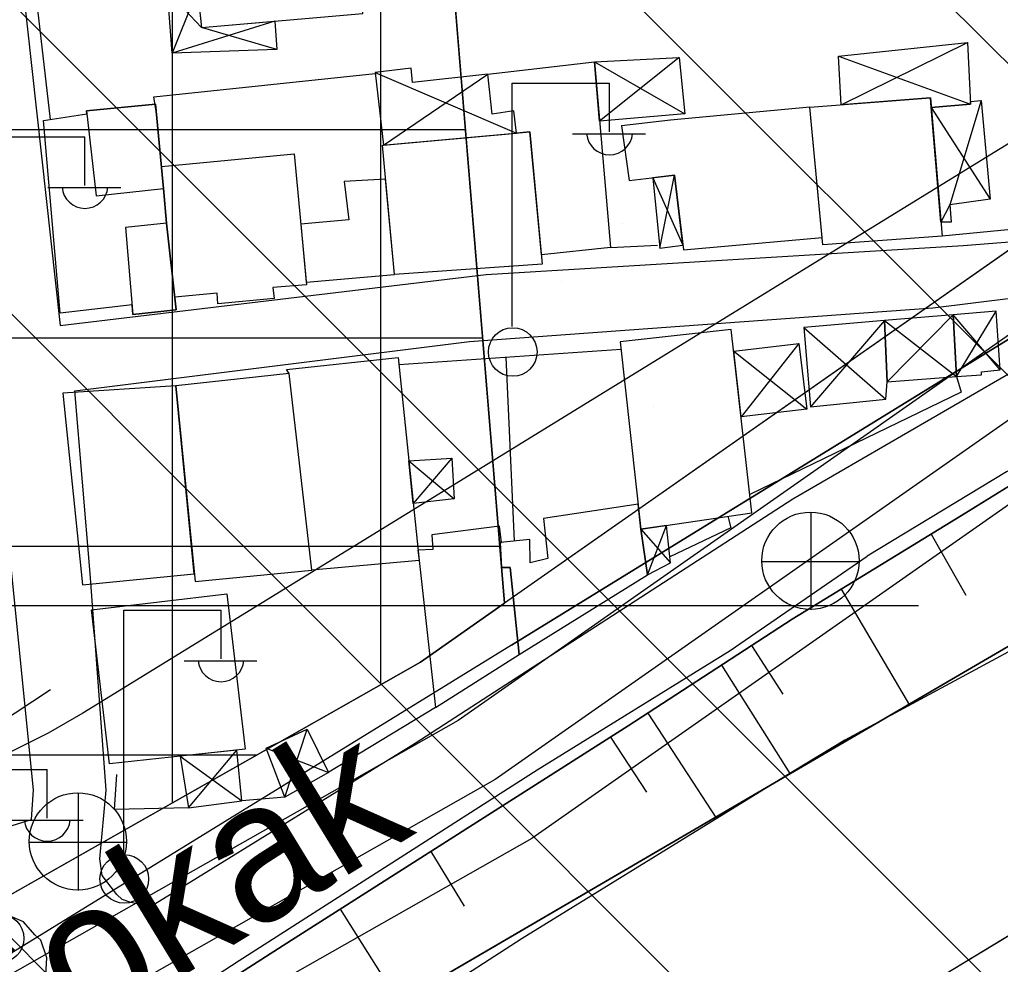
# Model space of a CAD drawing. Extents: x 417995 to 421451, y 4454518 to 4458015.
# Drawn here: x 420517.7 to 420588.3, y 4456881.1 to 4456949.1 of the extents above; entities that cross this region are included whole.
import ezdxf

# ---------------------------------------------------------------- set-up
doc = ezdxf.new("R2010")
doc.units = 0
for name, color, linetype in [('ADAKENARI', 7, 'Continuous'), ('B_Kapi', 7, 'Continuous'), ('B_Mesken', 7, 'Continuous'), ('B_Sundurma', 7, 'Continuous'), ('B_Teras', 7, 'Continuous'), ('Hid_Dere_Sulu_Yat_Gen', 7, 'Continuous'), ('KALDIRIM_FAT', 7, 'Continuous'), ('PL_AYA_PARK_DINLENME', 7, 'Continuous'), ('PL_K_K_D_K_C_A', 7, 'Continuous'), ('PL_TA_K_DERE', 7, 'Continuous'), ('PL_TİCARET', 7, 'Continuous'), ('S_Elektrik_Diregi', 7, 'Continuous'), ('S_Rogar_Kapagi', 7, 'Continuous'), ('S_Telefon_Diregi', 7, 'Continuous'), ('Sev_Sevalti', 7, 'Continuous'), ('Sev_Sevustu', 7, 'Continuous'), ('Sev_Tarama', 7, 'Continuous'), ('Sinir_Duvar_tek_tarafa_ait', 7, 'Continuous'), ('Sinir_Ist_Duvari', 7, 'Continuous'), ('SN_TR_SIVILASMA', 7, 'Continuous'), ('SN_TR_TASKIN', 7, 'Continuous'), ('TRFAT_PARKALANI', 7, 'Continuous'), ('TRFAT_TİCARET', 7, 'Continuous'), ('Y_Cadde_Yol', 7, 'Continuous'), ('Yol_Sose', 7, 'Continuous')]:
    doc.layers.add(name, color=color, linetype=linetype)

msp = doc.modelspace()

# ---------------------------------------------------------------- linework, layer by layer
at = {"layer": 'ADAKENARI'}
for p, q in [((420540.504, 4457053.984), (420552.629, 4456907.071)), ((420553.137, 4456904.063), (420786.703, 4457047.742)), ((420648.372, 4456955.782), (420554.594, 4456890.137)), ((420617.719, 4456952.634), (420552.629, 4456907.071)), ((420448.865, 4456822.283), (420630.947, 4456928.498)), ((420552.629, 4456907.071), (420546.576, 4456902.834)), ((420546.576, 4456902.834), (420481.909, 4456866.172)), ((420606.724, 4456893.895), (420495.995, 4456826.995)), ((420554.594, 4456890.137), (420486.574, 4456851.573))]:
    msp.add_line(p, q, dxfattribs=at)
at = {"layer": 'B_Kapi'}
msp.add_lwpolyline([(420560.265, 4456932.661), (420563.632, 4456932.839)], dxfattribs=at)
at = {"layer": 'B_Mesken'}
for points in [[(420529.753, 4456958.184), (420530.817, 4456948.509), (420542.437, 4456949.507), (420541.377, 4456959.24), (420538.519, 4456958.925), (420538.356, 4456959.873), (420531.633, 4456959.04), (420531.688, 4456958.48)], [(420553.493, 4456940.909), (420553.294, 4456942.511), (420551.736, 4456942.279), (420551.422, 4456945.154), (420559.105, 4456946.024), (420560.265, 4456932.661), (420555.283, 4456932.152), (420554.463, 4456940.997)], [(420574.601, 4456942.767), (420583.289, 4456943.436), (420584.133, 4456933.491), (420575.555, 4456932.875)], [(420519.431, 4456941.817), (420522.549, 4456942.285), (420522.522, 4456942.52), (420527.488, 4456942.985), (420528.074, 4456936.92), (420528.292, 4456934.434), (420528.985, 4456928.177), (420525.874, 4456927.856), (420525.816, 4456928.542), (420520.642, 4456927.944)], [(420574.601, 4456942.767), (420564.573, 4456941.845), (420561.046, 4456941.431), (420561.592, 4456937.493), (420564.872, 4456937.884), (420565.507, 4456932.499), (420575.506, 4456933.385)], [(420543.837, 4456940.028), (420554.463, 4456940.997), (420555.346, 4456931.477), (420544.718, 4456930.727)], [(420527.922, 4456938.499), (420537.486, 4456939.404), (420538.361, 4456929.991), (420535.936, 4456929.799), (420536.036, 4456929.008), (420531.976, 4456928.616), (420531.93, 4456929.38), (420528.884, 4456929.087), (420528.292, 4456934.434), (420528.074, 4456936.92)], [(420544.068, 4456937.592), (420541.094, 4456937.434), (420541.418, 4456934.673), (420537.955, 4456934.358), (420538.343, 4456930.177), (420544.718, 4456930.727)], [(420568.959, 4456926.772), (420560.962, 4456925.891), (420562.454, 4456912.405), (420570.439, 4456913.581)], [(420537.125, 4456923.607), (420536.921, 4456923.899), (420544.961, 4456924.748), (420546.475, 4456910.156), (420538.753, 4456909.45)], [(420537.125, 4456923.607), (420528.965, 4456922.721), (420530.348, 4456908.637), (420538.753, 4456909.45)], [(420528.965, 4456922.721), (420520.837, 4456922.182), (420522.253, 4456908.4), (420530.295, 4456909.18)], [(420562.454, 4456912.405), (420562.256, 4456914.195), (420555.427, 4456913.171), (420555.756, 4456910.296), (420554.487, 4456909.988), (420554.455, 4456911.668), (420552.323, 4456911.441), (420552.423, 4456909.654), (420553.025, 4456909.648), (420553.682, 4456903.381), (420562.935, 4456909.123)], [(420552.416, 4456911.451), (420552.265, 4456912.623), (420547.386, 4456911.984), (420547.457, 4456910.949), (420546.399, 4456910.885), (420546.475, 4456910.156), (420547.668, 4456899.559), (420553.682, 4456903.381), (420553.025, 4456909.648), (420552.423, 4456909.654), (420552.323, 4456911.441)], [(420522.886, 4456906.606), (420532.634, 4456907.737), (420533.955, 4456896.572), (420524.197, 4456895.515)]]:
    msp.add_lwpolyline(points, close=True, dxfattribs=at)
at = {"layer": 'B_Sundurma'}
for p, q in [((420528.361, 4456951.126), (420530.817, 4456948.509)), ((420530.521, 4456951.196), (420528.688, 4456946.659)), ((420536.084, 4456948.961), (420528.688, 4456946.659)), ((420536.241, 4456946.93), (420530.817, 4456948.509)), ((420576.856, 4456942.941), (420585.973, 4456947.434)), ((420559.105, 4456946.024), (420565.617, 4456942.282)), ((420565.198, 4456946.356), (420559.475, 4456941.769)), ((420576.673, 4456946.448), (420586.184, 4456942.986)), ((420543.312, 4456945.269), (420553.493, 4456940.909)), ((420543.915, 4456940.035), (420551.422, 4456945.154)), ((420586.939, 4456943.249), (420584.681, 4456935.754)), ((420583.346, 4456942.754), (420587.604, 4456936.149)), ((420563.307, 4456937.697), (420565.466, 4456932.843)), ((420563.822, 4456932.632), (420564.872, 4456937.884)), ((420584.681, 4456935.754), (420584.047, 4456934.496)), ((420584.924, 4456927.831), (420580.17, 4456923.007)), ((420588.325, 4456923.863), (420584.924, 4456927.831)), ((420585.173, 4456923.388), (420588.028, 4456928.079)), ((420574.175, 4456926.926), (420580.09, 4456921.757)), ((420579.977, 4456927.418), (420574.669, 4456921.205)), ((420579.977, 4456927.418), (420585.173, 4456923.388)), ((420573.81, 4456925.771), (420569.664, 4456920.49)), ((420569.134, 4456925.209), (420574.395, 4456921.029)), ((420545.732, 4456917.316), (420549.006, 4456914.587)), ((420548.828, 4456917.518), (420546.05, 4456914.253)), ((420562.454, 4456912.405), (420564.575, 4456909.983)), ((420562.935, 4456909.123), (420564.282, 4456912.675)), ((420536.8, 4456893.109), (420538.416, 4456897.997)), ((420535.465, 4456896.652), (420539.955, 4456894.898)), ((420529.282, 4456896.066), (420533.705, 4456892.848)), ((420529.869, 4456892.353), (420533.356, 4456896.507))]:
    msp.add_line(p, q, dxfattribs=at)
for points in [[(420536.084, 4456948.961), (420536.241, 4456946.93), (420528.688, 4456946.659), (420528.361, 4456951.126), (420530.521, 4456951.196), (420530.817, 4456948.509)], [(420576.856, 4456942.941), (420576.673, 4456946.448), (420585.973, 4456947.434), (420586.184, 4456942.986), (420583.346, 4456942.754), (420583.289, 4456943.436)], [(420559.105, 4456946.024), (420565.198, 4456946.356), (420565.617, 4456942.282), (420559.475, 4456941.769)], [(420551.422, 4456945.154), (420546.008, 4456944.556), (420545.91, 4456945.569), (420543.312, 4456945.269), (420543.915, 4456940.035), (420553.493, 4456940.909), (420553.294, 4456942.511), (420551.736, 4456942.279)], [(420586.184, 4456942.986), (420586.175, 4456943.178), (420586.939, 4456943.249), (420587.604, 4456936.149), (420584.681, 4456935.754), (420584.786, 4456934.498), (420584.047, 4456934.496), (420583.346, 4456942.754)], [(420563.307, 4456937.697), (420563.822, 4456932.632), (420565.466, 4456932.843), (420564.872, 4456937.884)], [(420584.924, 4456927.831), (420579.977, 4456927.418), (420580.17, 4456923.007), (420585.173, 4456923.388)], [(420585.173, 4456923.388), (420586.98, 4456923.5), (420586.983, 4456923.718), (420588.325, 4456923.863), (420588.028, 4456928.079), (420584.924, 4456927.831)], [(420579.977, 4456927.418), (420574.175, 4456926.926), (420574.669, 4456921.205), (420580.09, 4456921.757), (420580.17, 4456923.007)], [(420569.134, 4456925.209), (420573.81, 4456925.771), (420574.395, 4456921.029), (420569.664, 4456920.49)], [(420545.732, 4456917.316), (420548.828, 4456917.518), (420549.006, 4456914.587), (420546.05, 4456914.253)], [(420562.454, 4456912.405), (420562.935, 4456909.123), (420564.575, 4456909.983), (420564.282, 4456912.675)], [(420536.8, 4456893.109), (420535.465, 4456896.652), (420538.416, 4456897.997), (420539.955, 4456894.898)], [(420529.282, 4456896.066), (420529.869, 4456892.353), (420533.705, 4456892.848), (420533.356, 4456896.507)]]:
    msp.add_lwpolyline(points, close=True, dxfattribs=at)
at = {"layer": 'B_Teras'}
for points in [[(420522.522, 4456942.52), (420523.217, 4456936.4), (420528.074, 4456936.92), (420527.488, 4456942.985)], [(420525.345, 4456934.111), (420525.874, 4456927.856), (420528.985, 4456928.177), (420528.292, 4456934.434)]]:
    msp.add_lwpolyline(points, close=True, dxfattribs=at)
at = {"layer": 'Hid_Dere_Sulu_Yat_Gen'}
for points in [[(420635.347, 4456928.232), (420628.414, 4456925.037), (420623.19, 4456922.366), (420617.084, 4456919.407), (420606.627, 4456913.436), (420592.245, 4456905.379), (420577.12, 4456897.224), (420573.356, 4456894.945), (420553.89, 4456882.947)], [(420553.89, 4456882.947), (420524.346, 4456863.85), (420500.525, 4456849.517), (420484.951, 4456840.47), (420476.531, 4456836.968), (420463.864, 4456833.183), (420450.646, 4456831.57), (420438.566, 4456831.344), (420426.726, 4456832.979), (420411.738, 4456837.117), (420392.949, 4456844.284), (420372.531, 4456852.73), (420352.681, 4456860.567), (420346.665, 4456863.097)]]:
    msp.add_lwpolyline(points, dxfattribs=at)
at = {"layer": 'KALDIRIM_FAT'}
for p, q in [((420753.149, 4457041.339), (420549.292, 4456898.626)), ((420755.617, 4457036.963), (420551.964, 4456894.394)), ((420549.292, 4456898.626), (420481.642, 4456860.273)), ((420551.964, 4456894.394), (420484.108, 4456855.923))]:
    msp.add_line(p, q, dxfattribs=at)
at = {"layer": 'PL_AYA_PARK_DINLENME'}
msp.add_lwpolyline([(420580.423, 4457016.997), (420598.32, 4457028.52), (420600.43, 4457029.88), (420639.77, 4456968.07), (420630.828, 4456961.81), (420617.719, 4456952.634), (420552.629, 4456907.071), (420540.504, 4457053.984), (420553.3, 4457055.53), (420579.623, 4457018.259)], close=True, dxfattribs=at)
for points in [[(420786.703, 4457047.742), (420553.137, 4456904.063), (420516.113, 4456881.288)], [(420531.826, 4456764.188), (420474.47, 4456786.829), (420452.139, 4456799.184), (420495.995, 4456826.995), (420606.724, 4456893.895), (420672.47, 4456926.191), (420739.37, 4456975.788), (420813.262, 4457024.586)], [(420448.865, 4456822.283), (420630.947, 4456928.498)]]:
    msp.add_lwpolyline(points, dxfattribs=at)
at = {"layer": 'PL_K_K_D_K_C_A'}
msp.add_lwpolyline([(420581.229, 4457039.115), (420626.236, 4456963.119), (420522.274, 4456899.166), (420519.766, 4456897.722), (420517.18, 4456896.426), (420514.523, 4456895.281), (420511.804, 4456894.292), (420509.032, 4456893.461), (420506.217, 4456892.793), (420503.368, 4456892.288), (420500.494, 4456891.949), (420441.512, 4456886.716), (420437.889, 4456886.495), (420434.26, 4456886.473), (420430.635, 4456886.651), (420427.025, 4456887.028), (420423.441, 4456887.603), (420419.895, 4456888.374), (420416.396, 4456889.338), (420412.955, 4456890.494), (420369.168, 4456906.552), (420364.799, 4456913.263), (420392.991, 4457346.269)], dxfattribs=at)
at = {"layer": 'PL_TA_K_DERE'}
for points in [[(420804.698, 4457044.74), (420630.947, 4456928.498), (420448.865, 4456822.283), (420445.754, 4456820.683), (420442.491, 4456819.42), (420439.113, 4456818.508), (420435.658, 4456817.959), (420432.165, 4456817.777), (420428.671, 4456817.965), (420425.217, 4456818.522), (420421.841, 4456819.44), (420418.581, 4456820.709), (420415.474, 4456822.316), (420412.553, 4456824.242), (420391.317, 4456839.915), (420388.943, 4456846.444), (420381.821, 4456853.567), (420368.763, 4456852.38), (420361.067, 4456855.946), (420359.267, 4456828.304), (420369.427, 4456824.293), (420413.737, 4456796.23), (420457.309, 4456777.768)], [(420531.826, 4456764.188), (420474.47, 4456786.829), (420452.139, 4456799.184), (420495.995, 4456826.995), (420606.724, 4456893.895), (420672.47, 4456926.191), (420739.37, 4456975.788), (420813.262, 4457024.586)]]:
    msp.add_lwpolyline(points, dxfattribs=at)
at = {"layer": 'PL_TİCARET'}
msp.add_lwpolyline([(420380, 4457156.74), (420378.744, 4457137.644), (420375.55, 4457089.06), (420372.29, 4457039.592), (420367.595, 4456968.085), (420363.729, 4456909.226), (420382.122, 4456900.216), (420408.294, 4456888.983), (420417.035, 4456885.659), (420481.909, 4456866.172), (420546.576, 4456902.834), (420552.629, 4456907.071), (420540.504, 4457053.984), (420497.712, 4457048.821), (420443.25, 4457042.25), (420445.003, 4457057.772), (420447.021, 4457091.146), (420449.659, 4457134.767), (420450.951, 4457156.137)], dxfattribs=at)
at = {"layer": 'S_Elektrik_Diregi'}
for p, q in [((420553.188, 4456926.988), (420553.188, 4456944.488)), ((420553.188, 4456944.488), (420560.188, 4456944.488)), ((420560.188, 4456940.988), (420560.188, 4456944.488)), ((420515.419, 4456940.634), (420522.419, 4456940.634)), ((420522.419, 4456937.134), (420522.419, 4456940.634)), ((420557.528, 4456940.848), (420562.778, 4456940.848)), ((420519.759, 4456936.994), (420525.009, 4456936.994)), ((420525.217, 4456889.066), (420525.217, 4456906.566)), ((420525.217, 4456906.566), (420532.217, 4456906.566)), ((420532.217, 4456903.066), (420532.217, 4456906.566)), ((420529.557, 4456902.926), (420534.807, 4456902.926)), ((420512.704, 4456895.093), (420519.704, 4456895.093)), ((420519.704, 4456891.593), (420519.704, 4456895.093)), ((420517.044, 4456891.453), (420522.294, 4456891.453))]:
    msp.add_line(p, q, dxfattribs=at)
for centre in [(420553.224, 4456925.153), (420525.253, 4456887.23)]:
    msp.add_circle(centre, 1.75, dxfattribs=at)
for centre in [(420560.189, 4456941.001), (420522.42, 4456937.146), (420532.218, 4456903.079), (420519.704, 4456891.606)]:
    msp.add_arc(centre, 1.658, 184.83843, 355.14641, dxfattribs=at)
at = {"layer": 'S_Rogar_Kapagi'}
for p, q in [((420574.707, 4456906.598), (420574.707, 4456913.598)), ((420571.137, 4456910.063), (420578.137, 4456910.063)), ((420521.962, 4456886.402), (420521.962, 4456893.402)), ((420518.392, 4456889.867), (420525.392, 4456889.867))]:
    msp.add_line(p, q, dxfattribs=at)
for centre in [(420574.654, 4456910.127), (420521.909, 4456889.931)]:
    msp.add_circle(centre, 3.5, dxfattribs=at)
at = {"layer": 'S_Telefon_Diregi'}
msp.add_line((420513.191, 4456896.425), (420519.946, 4456900.87), dxfattribs=at)
msp.add_circle((420516.271, 4456882.95), 1.754, dxfattribs=at)
at = {"layer": 'Sev_Sevalti'}
for points in [[(420635.347, 4456928.232), (420628.414, 4456925.037), (420623.19, 4456922.366), (420617.084, 4456919.407), (420606.627, 4456913.436), (420592.245, 4456905.379), (420577.12, 4456897.224), (420573.356, 4456894.945), (420553.89, 4456882.947)], [(420553.89, 4456882.947), (420524.346, 4456863.85), (420500.525, 4456849.517), (420484.951, 4456840.47), (420476.531, 4456836.968), (420463.864, 4456833.183), (420450.646, 4456831.57), (420438.566, 4456831.344), (420426.726, 4456832.979), (420411.738, 4456837.117), (420392.949, 4456844.284), (420372.531, 4456852.73), (420352.681, 4456860.567), (420346.665, 4456863.097)]]:
    msp.add_lwpolyline(points, dxfattribs=at)
at = {"layer": 'Sev_Sevustu'}
msp.add_lwpolyline([(420504.702, 4456861.536), (420518.951, 4456870.083), (420527.659, 4456876.665), (420537.291, 4456882.827), (420561.535, 4456898.244), (420573.343, 4456905.935), (420585.543, 4456913.389), (420590.456, 4456916.424), (420594.064, 4456918.653), (420602.834, 4456924.133), (420610.813, 4456928.804), (420619.903, 4456934.689), (420627.721, 4456939.594), (420628.803, 4456940.247), (420637.403, 4456945.048)], dxfattribs=at)
at = {"layer": 'Sev_Tarama'}
for p, q in [((420583.344, 4456912.046), (420585.848, 4456907.663)), ((420576.864, 4456908.086), (420581.79, 4456899.742)), ((420570.414, 4456904.028), (420572.666, 4456900.535)), ((420568.254, 4456902.62), (420573.165, 4456894.828)), ((420562.954, 4456899.168), (420567.892, 4456891.577)), ((420560.269, 4456897.438), (420562.859, 4456893.472)), ((420547.321, 4456889.205), (420549.725, 4456885.275)), ((420540.793, 4456885.054), (420545.55, 4456877.556))]:
    msp.add_line(p, q, dxfattribs=at)
at = {"layer": 'Sinir_Duvar_tek_tarafa_ait'}
for points in [[(420519.946, 4456941.894), (420518.588, 4456953.576)], [(420527.539, 4456942.453), (420527.387, 4456943.522), (420543.32, 4456945.194)], [(420592.139, 4456935.553), (420592.34, 4456934.291), (420584.133, 4456933.491)], [(420545.011, 4456924.262), (420561.021, 4456925.356)], [(420552.718, 4456924.788), (420553.334, 4456911.549)], [(420585.173, 4456923.388), (420585.519, 4456922.262), (420570.292, 4456914.891)], [(420568.704, 4456913.326), (420568.92, 4456912.502), (420564.528, 4456910.414)], [(420547.668, 4456899.559), (420539.854, 4456894.841)], [(420529.869, 4456892.353), (420524.539, 4456892.219), (420524.704, 4456894.734)], [(420536.8, 4456893.109), (420533.705, 4456892.848)]]:
    msp.add_lwpolyline(points, dxfattribs=at)
at = {"layer": 'Sinir_Ist_Duvari'}
for points in [[(420637.106, 4456931.855), (420637.586, 4456937.805), (420634.809, 4456938.049), (420633.708, 4456935.71), (420630.575, 4456941.317), (420627.721, 4456939.594), (420619.903, 4456934.689), (420610.813, 4456928.804), (420602.834, 4456924.133), (420594.064, 4456918.653), (420585.543, 4456913.389), (420573.343, 4456905.935), (420561.535, 4456898.244)], [(420561.535, 4456898.244), (420537.291, 4456882.827), (420527.659, 4456876.665), (420518.951, 4456870.083), (420504.702, 4456861.536), (420486.351, 4456850.242), (420471.494, 4456843.507), (420464.859, 4456841.527), (420451.389, 4456839.1), (420443.927, 4456838.851), (420436.74, 4456838.792), (420430.38, 4456839.38), (420423.592, 4456840.738), (420414.823, 4456843.322), (420405.954, 4456846.837), (420396.161, 4456850.691), (420382.154, 4456856.449), (420371.079, 4456860.59), (420361.492, 4456863.319), (420354.222, 4456865.613), (420347.989, 4456867.732), (420346.979, 4456867.86)]]:
    msp.add_lwpolyline(points, dxfattribs=at)
at = {"layer": 'SN_TR_SIVILASMA'}
for p, q in [((421279.506, 4456255.282), (420030.45, 4457504.338)), ((421279.274, 4456233.063), (420024.37, 4457487.968)), ((421278.811, 4456188.625), (420012.209, 4457455.227)), ((421278.579, 4456166.407), (420006.129, 4457438.857)), ((421278.116, 4456121.969), (419993.968, 4457406.116))]:
    msp.add_line(p, q, dxfattribs=at)
at = {"layer": 'SN_TR_TASKIN'}
msp.add_line((420482.431, 4456906.904), (420582.431, 4456906.904), dxfattribs=at)
at = {"layer": 'TRFAT_PARKALANI'}
for p, q in [((420578.521, 4456946.558), (420578.521, 4456946.558)), ((420579.611, 4456944.43), (420579.611, 4456944.43)), ((420586.541, 4456942.909), (420586.541, 4456942.909)), ((420564.839, 4456941.825), (420564.839, 4456941.825)), ((420550.067, 4456939.22), (420550.067, 4456939.22)), ((420550.704, 4456938.946), (420550.704, 4456938.946)), ((420586.271, 4456935.45), (420586.271, 4456935.45)), ((420561.144, 4456934.391), (420561.144, 4456934.391)), ((420571.499, 4456932.845), (420571.499, 4456932.845)), ((420575.051, 4456933.267), (420575.051, 4456933.267)), ((420556.727, 4456930.241), (420556.727, 4456930.241)), ((420575.048, 4456926.862), (420575.048, 4456926.862)), ((420563.388, 4456921.261), (420563.388, 4456921.261)), ((420555.276, 4456909.676), (420555.276, 4456909.676))]:
    msp.add_line(p, q, dxfattribs=at)
at = {"layer": 'TRFAT_TİCARET'}
for p, q in [((420528.729, 4456892.716), (420528.729, 4457052.563)), ((420543.729, 4456901.22), (420543.729, 4457014.909)), ((420365.827, 4456941.172), (420549.815, 4456941.172)), ((420364.842, 4456926.172), (420551.053, 4456926.172)), ((420363.857, 4456911.172), (420552.291, 4456911.172)), ((420391.544, 4456896.172), (420534.825, 4456896.172))]:
    msp.add_line(p, q, dxfattribs=at)
at = {"layer": 'Yol_Sose'}
for points in [[(420793.816, 4457049.008), (420778.716, 4457040.486), (420762.119, 4457029.368), (420743.989, 4457016.166), (420727.238, 4457003.82), (420706.954, 4456989.226), (420680.431, 4456972.477), (420659.306, 4456958.414), (420639.695, 4456946.929), (420625.434, 4456938.514), (420603.137, 4456924.686), (420588.77, 4456916.519), (420578.734, 4456910.465)], [(420517.258, 4456957.767), (420520.634, 4456927.068), (420551.298, 4456930.731), (420585.662, 4456932.82), (420597.812, 4456933.783), (420604.622, 4456934.502), (420611.18, 4456937.139), (420623.863, 4456945.235), (420623.954, 4456946.055), (420622.001, 4456954.639), (420617.839, 4456965.982), (420617.381, 4456966.479), (420617.001, 4456966.757), (420616.511, 4456966.844), (420616.265, 4456966.847), (420615.909, 4456966.796), (420594.712, 4456965.134), (420553.36, 4456961.655), (420524.113, 4456959.174), (420517.274, 4456958.291), (420517.258, 4456957.767)], [(420594.923, 4456927.04), (420573.384, 4456914.563), (420546.192, 4456896.981), (420527.447, 4456885.403), (420526.546, 4456885.358), (420525.729, 4456885.531), (420525.104, 4456885.756), (420524.726, 4456886.116), (420523.649, 4456887.467), (420523.499, 4456888.671), (420523.936, 4456893.614), (420522.8, 4456909.208), (420521.691, 4456922.368), (420550.119, 4456925.914), (420566.564, 4456927.102), (420583.474, 4456928.34), (420594.899, 4456929.747), (420596.073, 4456929.734), (420596.371, 4456929.539), (420596.531, 4456929.264), (420596.473, 4456928.882), (420596.083, 4456928.176), (420594.923, 4456927.04)], [(420423.239, 4456881.14), (420477.69, 4456887.535), (420507.636, 4456889.883), (420515.943, 4456890.556), (420516.547, 4456890.878), (420518.574, 4456891.511), (420518.707, 4456893.641), (420515.857, 4456921.926), (420469.894, 4456917.842), (420448.791, 4456915.287), (420422.398, 4456913.392)], [(420466.626, 4456847.232), (420477.234, 4456850.837), (420491.376, 4456857.795), (420507.052, 4456865.256), (420519.198, 4456872.016), (420533.53, 4456881.35), (420554.968, 4456895.08), (420568.882, 4456903.68), (420578.734, 4456910.465)], [(420519.591, 4456879.914), (420519.664, 4456881.553), (420519.241, 4456882.815), (420518.809, 4456883.202), (420518.001, 4456884.14), (420516.696, 4456884.701), (420514.788, 4456884.94), (420486.92, 4456882.843), (420448.175, 4456879.718), (420422.535, 4456876.776)]]:
    msp.add_lwpolyline(points, dxfattribs=at)

# ---------------------------------------------------------------- texts
at = {"layer": 'Y_Cadde_Yol'}
msp.add_text('Pazar Sokak', height=10, rotation=31.45554, dxfattribs=at).set_placement((420481.666, 4456850.998))

doc.saveas('drawing.dxf')
